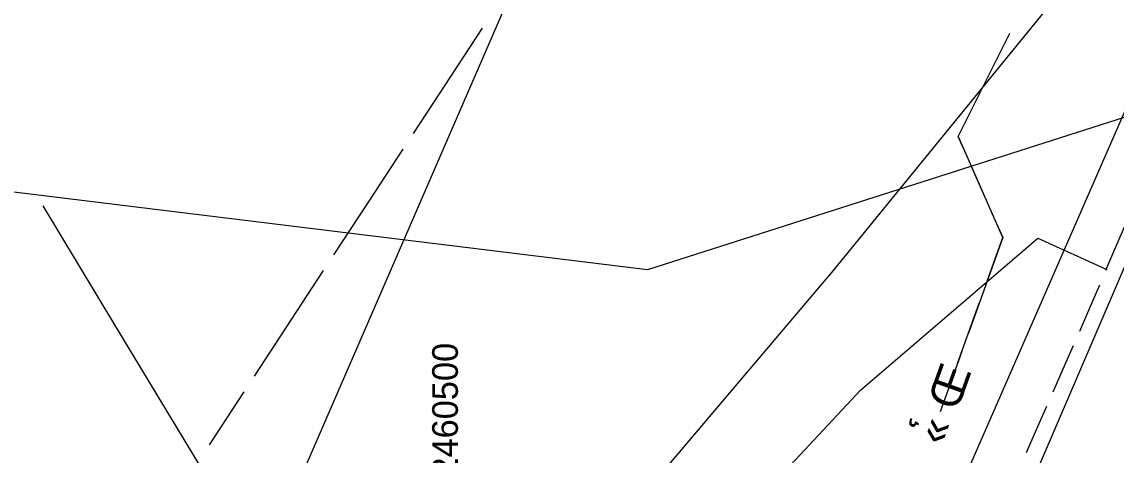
# Model space of a CAD drawing. Extents: x 2443269 to 2494951, y 591171 to 622130.
# Drawn here: x 2460430.2 to 2460600.4, y 602510.4 to 602577.8 of the extents above; entities that cross this region are included whole.
import ezdxf

# ---------------------------------------------------------------- set-up
doc = ezdxf.new("R2010")
doc.units = 0
for name, color, linetype in [('SURVEY - CENTERLINE - Preliminary', 7, 'Continuous'), ('SURVEY - CONTROL - Grid Text', 7, 'Continuous'), ('SURVEY - DRAINAGE - Area Shapes', 7, 'Continuous'), ('SURVEY - NON-TRANSPORTATION - Features', 7, 'Continuous'), ('SURVEY - PROPERTY - ROW Lines', 7, 'Continuous'), ('SURVEY - TRANSPORTATION - Features', 7, 'Continuous'), ('SURVEY - TRANSPORTATION - Roads', 7, 'Continuous'), ('SURVEY - UTILITIES - Electric (Overhead) with Text', 7, 'Continuous'), ('SURVEY - UTILITIES - Telephone (Underground) with Text', 7, 'Continuous')]:
    doc.layers.add(name, color=color, linetype=linetype)

msp = doc.modelspace()

# ---------------------------------------------------------------- linework, layer by layer
at = {"layer": 'SURVEY - CENTERLINE - Preliminary'}
msp.add_line((2460380.15, 602056.399), (2460724.899, 602845.892), dxfattribs=at)
at = {"layer": 'SURVEY - DRAINAGE - Area Shapes'}
msp.add_lwpolyline([(2460804.226, 602936.882), (2460703.989, 602724.282), (2460639.38, 602574.982), (2460621.689, 602569.332), (2460527.52, 602539.257), (2460328.823, 602563.57), (2460053.341, 602607.06), (2459825.234, 602619.394), (2459535.635, 602719.805), (2459236.527, 602769.046), (2459047.439, 602828.803), (2458809.17, 602894.149)], dxfattribs=at)
at = {"layer": 'SURVEY - NON-TRANSPORTATION - Features'}
msp.add_lwpolyline([(2460481.945, 602468.874), (2460444.475, 602530.918), (2460433.458, 602549.192)], dxfattribs=at)
at = {"layer": 'SURVEY - PROPERTY - ROW Lines'}
msp.add_line((2460351.312, 602225.369), (2460626.709, 602859.664), dxfattribs=at)
at = {"layer": 'SURVEY - TRANSPORTATION - Features'}
for p, q in [((2460600.379, 602542.796), (2460601.925, 602546.404)), ((2460598.831, 602539.182), (2460600.379, 602542.796)), ((2460596.315, 602533.31), (2460597.863, 602536.924)), ((2460595.085, 602530.439), (2460596.315, 602533.31)), ((2460594.76, 602529.699), (2460595.085, 602530.439)), ((2460592.195, 602523.849), (2460593.774, 602527.449)), ((2460590.616, 602520.249), (2460592.195, 602523.849)), ((2460588.051, 602514.398), (2460589.63, 602517.998)), ((2460586.472, 602510.798), (2460588.051, 602514.398))]:
    msp.add_line(p, q, dxfattribs=at)
for points in [[(2460646.409, 602649.627), (2460556.39, 602539.115), (2460490.493, 602461.332), (2460475.796, 602442.435)], [(2460483.339, 602436.079), (2460507.808, 602461.139), (2460533.057, 602490.942), (2460560.633, 602520.496), (2460588.213, 602544.152), (2460598.983, 602539.309)]]:
    msp.add_lwpolyline(points, dxfattribs=at)
at = {"layer": 'SURVEY - TRANSPORTATION - Roads'}
msp.add_lwpolyline([(2457989.817, 599953.252), (2458357.093, 600205.021), (2458700.333, 600438.755), (2459030.318, 600662.46), (2459314.943, 600861.825), (2459573.91, 601047.808), (2459668.017, 601123.799), (2459720.155, 601168.08), (2459775.872, 601217.722), (2459848.111, 601286.826), (2459917.408, 601358.88), (2460005.658, 601457.884), (2460107.647, 601584.273), (2460144.771, 601634.348), (2460219.166, 601744.54), (2460279.175, 601847.737), (2460317.203, 601918.035), (2460379.342, 602039.425), (2460463.001, 602217.556), (2460513.051, 602333.06), (2460613.096, 602566.22), (2460647.56, 602646.416), (2460717.31, 602804.823), (2460755.087, 602883.507)], dxfattribs=at)
at = {"layer": 'SURVEY - UTILITIES - Electric (Overhead) with Text'}
for p, q in [((2460501.779, 602576.878), (2460491.026, 602560.458)), ((2460489.413, 602557.995), (2460484.036, 602549.785)), ((2460484.036, 602549.785), (2460478.66, 602541.574)), ((2460477.047, 602539.111), (2460466.294, 602522.691)), ((2460464.681, 602520.228), (2460459.305, 602512.018))]:
    msp.add_line(p, q, dxfattribs=at)
at = {"layer": 'SURVEY - UTILITIES - Telephone (Underground) with Text'}
for p, q in [((2460579.419, 602567.142), (2460583.87, 602576.097)), ((2460575.859, 602559.978), (2460579.419, 602567.142)), ((2460576.664, 602558.148), (2460575.859, 602559.978)), ((2460575.859, 602559.978), (2460579.887, 602550.825)), ((2460582.777, 602544.258), (2460577.872, 602555.402)), ((2460581.095, 602548.079), (2460582.777, 602544.258)), ((2460582.777, 602544.258), (2460577.435, 602529.361)), ((2460580.136, 602536.893), (2460582.777, 602544.258)), ((2460575.748, 602524.655), (2460579.123, 602534.069)), ((2460576.423, 602526.537), (2460573.048, 602517.124))]:
    msp.add_line(p, q, dxfattribs=at)

# ---------------------------------------------------------------- texts
at = {"layer": 'SURVEY - CONTROL - Grid Text'}
msp.add_text('E 2460500', height=4, rotation=90, dxfattribs=at).set_placement((2460498, 602502))
at = {"layer": 'SURVEY - UTILITIES - Telephone (Underground) with Text'}
for s, rotation, p in [('Œ', 70.27496, (2460575.711, 602517.144)), ('¸', 250.27496, (2460569.991, 602516.007)), ('«', 70.27496, (2460573.742, 602511.653))]:
    msp.add_text(s, height=5, rotation=rotation, dxfattribs=at).set_placement(p)

doc.saveas('drawing.dxf')
